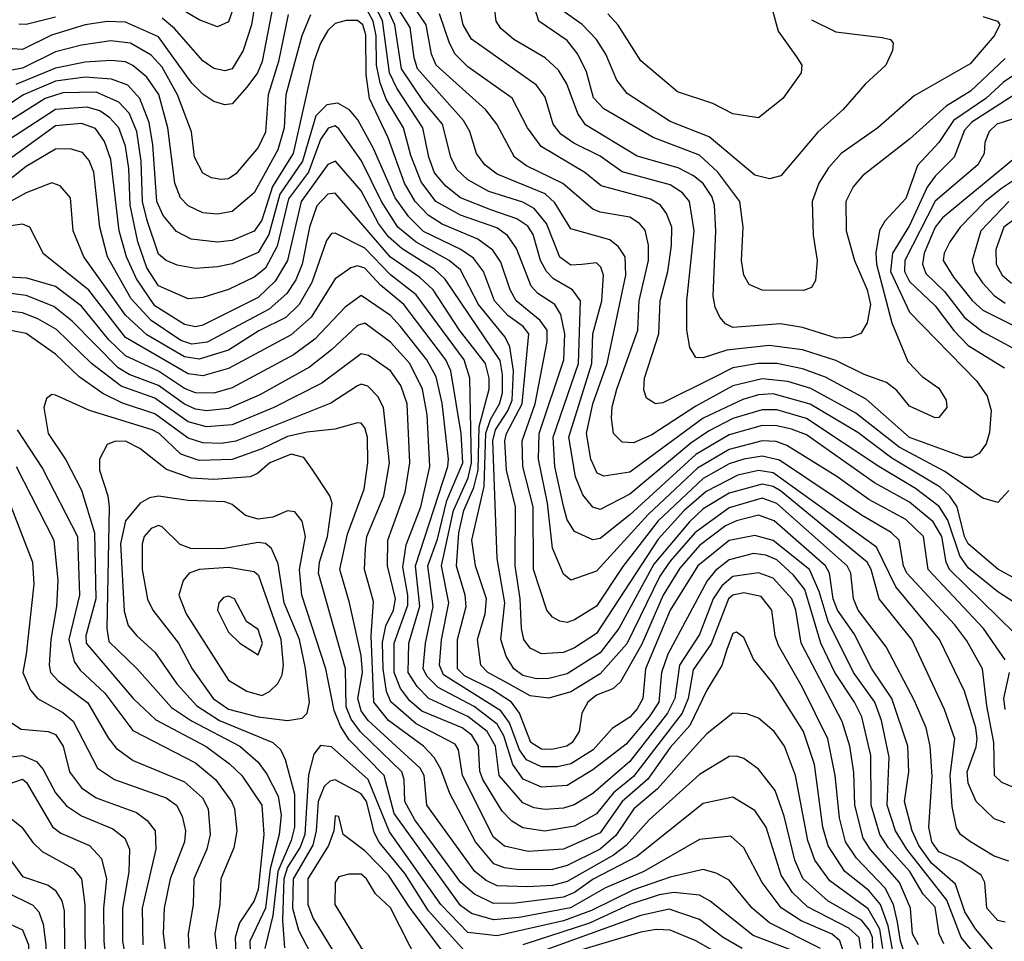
# Model space of a CAD drawing. Extents: x 501367 to 657802, y 482273 to 547541.
# Tile 345 of 656: x 594287 to 596963, y 515805 to 518309. Entities that reach past the tile are written whole.
import ezdxf

# ---------------------------------------------------------------- set-up
doc = ezdxf.new("R2010")
doc.units = 0

msp = doc.modelspace()

# ---------------------------------------------------------------- linework, layer by layer
at = {"layer": '0CON20XD'}
for points in [[(597045, 516689.7), (596945, 516754.3), (596865, 516820.1), (596842.3, 516852.3), (596809.1, 516949.1), (596786, 516986), (596721.4, 517035), (596622.3, 517095), (596425, 517225.3), (596345, 517249.1), (596305, 517249.1), (596225, 517225.1), (596158.8, 517191.1), (596111.5, 517158.5), (595945, 517020.1), (595865, 516978.1), (595845, 516984.8), (595818.1, 517018.1), (595797.3, 517067.3), (595779.3, 517175), (595841.9, 517375), (595844.9, 517455.1), (595869.1, 517545), (595874.1, 517615), (595867, 517637), (595855, 517648.1), (595815, 517643.8), (595785, 517641.7), (595755, 517663.3), (595718.5, 517755), (595685, 517796.1), (595655, 517812.8), (595561.8, 517841.8), (595505, 517873.9), (595475, 517901.9), (595458.7, 517935), (595436.4, 518025), (595385, 518086.6), (595325.3, 518175), (595306.7, 518295), (595246.9, 518426.9)], [(594882.6, 518385), (594855, 518302.7), (594825, 518289.3), (594775, 518308.8), (594677.3, 518367.3)], [(596991.4, 516641.4), (596814.3, 516815), (596805.3, 516835.3), (596793.6, 516905), (596769.9, 516945), (596705, 516998.1), (596610.2, 517050.2), (596425, 517181.3), (596385, 517196), (596345, 517205.7), (596305, 517206.8), (596215, 517180.8), (596125, 517127.8), (595945, 516963.7), (595865, 516899.6), (595845, 516895.7), (595795, 516918.4), (595775, 516950.4), (595765, 516987.5), (595741.8, 517095), (595737.1, 517175), (595805.5, 517375), (595810.9, 517545), (595789.8, 517575), (595737.8, 517605), (595718.5, 517625), (595702.6, 517655), (595682.9, 517725), (595668.1, 517748.1), (595637.9, 517767.9), (595567.8, 517792.2), (595484.8, 517825), (595445, 517857), (595415, 517893), (595399.4, 517935), (595383.2, 518015), (595312.5, 518122.5), (595292, 518165), (595273.7, 518306.3), (595225, 518400)], [(594981.2, 518378.8), (594946, 518195), (594933.2, 518165), (594905, 518125.8), (594865, 518080.4), (594845, 518077.2), (594815, 518086.5), (594785, 518106.2), (594755, 518136.5), (594665, 518262.7), (594575, 518302.4), (594525, 518304.3), (594465, 518295.1), (594373.5, 518266.5), (594295, 518228.1), (594225, 518232.4)], [(594930, 518375), (594917, 518295), (594894.6, 518225.4), (594865, 518175.8), (594845, 518169.6), (594815, 518176.2), (594785, 518197.3), (594708.2, 518285), (594675, 518313.4)], [(596985, 516794.1), (596945, 516815.6), (596865, 516884.8), (596854.8, 516905), (596834.9, 516985), (596814.8, 517014.8), (596788.4, 517038.4), (596657.4, 517117.4), (596565, 517187.6), (596435, 517264), (596335, 517292.8), (596295, 517289.8), (596252.8, 517277.2), (596145, 517226.6), (595945, 517079.7), (595875, 517068.6), (595856.7, 517076.7), (595839, 517115), (595827.3, 517185), (595844.7, 517265), (595884, 517375), (595934.3, 517615), (595932.4, 517665), (595915, 517692.2), (595890.7, 517710.7), (595785, 517740.6), (595741.6, 517811.6), (595715.4, 517835.4), (595585, 517889), (595551, 517915), (595529, 517945), (595510.8, 518005), (595493.8, 518035), (595368.8, 518175), (595358.9, 518205), (595348.1, 518288.1), (595300.7, 518365)], [(596975, 517029.4), (596945, 516997.5), (596905, 517009.1), (596801.7, 517081.7), (596677.5, 517147.5), (596559.9, 517239.9), (596437.1, 517307.1), (596375, 517326.1), (596305, 517333), (596225, 517313.7), (596125, 517259), (596005, 517180.7), (595955, 517159), (595925, 517161.4), (595900.6, 517185), (595896, 517226), (595897.3, 517257.3), (595909.9, 517305), (595967, 517465), (595971, 517545), (595996, 517655), (595996.3, 517696.3), (595986.9, 517736.9), (595971.9, 517755), (595945, 517772.3), (595865, 517785.8), (595845, 517794.5), (595763.7, 517863.7), (595665, 517911.8), (595632.2, 517935), (595584, 518025), (595554.2, 518064.2), (595419.2, 518185), (595406.2, 518215), (595392.3, 518295), (595337, 518377)], [(597008.5, 518171.5), (596960.9, 518139.1), (596912.4, 518095), (596824.7, 518035.3), (596784.7, 517975.3), (596727, 517913), (596695, 517822.7), (596638.3, 517761.7), (596624.2, 517735.8), (596614.2, 517675.8), (596615.3, 517645), (596657.3, 517485), (596700.5, 517380.5), (596739.3, 517339.3), (596785, 517307.9), (596804.6, 517275), (596807.1, 517255), (596785, 517228.2), (596775, 517227.3), (596705, 517258.5), (596671.2, 517301.2), (596643.1, 517323.1), (596582.1, 517345), (596505, 517383.3), (596415, 517411.8), (596324.1, 517424.1), (596209.1, 517410.9), (596145, 517390), (596125, 517391.5), (596108.3, 517418.3), (596100.5, 517465), (596100.2, 517545), (596120.5, 517735), (596107.9, 517815), (596088.1, 517838.1), (596055, 517860.6), (595925, 517895.8), (595865, 517938.6), (595793.1, 517973.1), (595757.7, 517997.7), (595737, 518025), (595715, 518098.8), (595691.4, 518131.4), (595515, 518256.3), (595492.2, 518295), (595475.2, 518375)], [(596172.1, 517557.9), (596179.1, 517735), (596175.1, 517805), (596168.5, 517828.5), (596145, 517863.6), (596118.6, 517885), (596076.7, 517906.7), (595965, 517938.4), (595825, 518023), (595804.1, 518054.1), (595774.4, 518134.4), (595751.4, 518171.4), (595715.4, 518205.4), (595630, 518255), (595594.7, 518285), (595581.9, 518305), (595573.7, 518375)], [(595846.4, 518096.4), (595827.6, 518167.6), (595804.5, 518215), (595775, 518252.4), (595698.4, 518305), (595676.7, 518375)], [(596322.6, 518375), (596348.3, 518278.2), (596397.9, 518207.9), (596413.1, 518185), (596410.6, 518165), (596361.4, 518095), (596295, 518042), (596225, 518052.9), (596170.9, 518080.9), (596075, 518112.9), (595975, 518197.3), (595914, 518294), (595885.9, 518325)], [(596965, 516570), (596906.6, 516655), (596755.8, 516815), (596743.2, 516905), (596695, 516950.7), (596594.9, 517004.9), (596507.8, 517067.8), (596371.8, 517151.8), (596342.6, 517162.6), (596305, 517164.7), (596215, 517141), (596129.3, 517090.6), (595995, 516964.6), (595855, 516810.7), (595785, 516786.1), (595765, 516802.1), (595735, 516872.9), (595722.1, 516995), (595697.5, 517115), (595699.4, 517185), (595766.1, 517385), (595768.4, 517455), (595758.3, 517508.3), (595741.6, 517535), (595695, 517564.8), (595677.1, 517585), (595637.3, 517687.3), (595612.9, 517722.9), (595583.6, 517743.6), (595485, 517777.8), (595418.5, 517815), (595378.3, 517868.3), (595350, 517940), (595330.4, 518015), (595283.3, 518093.3), (595267.3, 518137.3), (595257.2, 518185), (595256.1, 518265), (595247.5, 518305), (595225, 518346.2)], [(596439, 518309), (596505, 518276.4), (596630.9, 518260.9), (596653.3, 518255), (596661.2, 518245), (596659.2, 518225), (596641.1, 518185), (596585, 518133.6), (596525, 518064.7), (596456.5, 518003.5), (596355.4, 517885), (596325, 517876.7), (596285, 517886.8), (596160.8, 517990.8), (596055, 518031.9), (595938.2, 518108.2), (595910.4, 518145), (595880, 518215), (595855.1, 518255.1), (595815.7, 518295.7), (595745, 518345.9)], [(595016.8, 518323.2), (594990.8, 518195), (594962.4, 518105), (594955, 518003.8), (594935, 517961.6), (594875, 517890), (594855, 517876.2), (594835, 517874.8), (594808.9, 517878.9), (594785, 517891.8), (594762.2, 517935), (594754.1, 518004.1), (594716.6, 518105), (594675, 518180.4), (594645, 518212.8), (594588.7, 518245), (594535, 518251.4), (594455, 518240.1), (594385, 518221.5), (594295, 518177), (594215, 518162.3)], [(596984.5, 516224.5), (596956.3, 516236.3), (596936.7, 516255), (596934.9, 516345.1), (596915.3, 516445), (596904, 516545), (596861.3, 516621.3), (596828.8, 516665), (596697.7, 516805), (596688.7, 516825), (596676.9, 516895), (596655.3, 516915.3), (596575, 516962.5), (596352.3, 517112.3), (596305, 517122.9), (596255, 517114.5), (596215, 517102.2), (596145, 517062.5), (596022.7, 516947.3), (595926.4, 516823.6), (595855, 516715.6), (595795, 516678.7), (595775, 516671.1), (595754.8, 516674.8), (595735, 516685.4), (595719.7, 516705), (595684, 516815), (595683.1, 516985), (595654.6, 517095), (595652.4, 517165), (595687.9, 517265), (595721, 517435), (595720.6, 517465), (595701.8, 517491.8), (595636.4, 517545), (595620.1, 517575), (595595, 517650.3), (595572.7, 517682.7), (595532.5, 517712.5), (595435, 517753.6), (595397.6, 517777.6), (595361.9, 517815), (595333.3, 517865), (595288.3, 517988.3), (595237.8, 518095), (595228.8, 518158.8), (595227.8, 518267.8), (595220.1, 518295), (595205, 518307), (595175, 518306.9), (595145, 518298.3), (595125, 518279.4), (595104.5, 518245.5), (595086.5, 518195), (595030.4, 517945), (594974.3, 517855.7), (594945, 517764.7), (594925, 517734.1), (594865, 517709.2), (594824.5, 517704.5), (594753, 517713), (594713.6, 517733.6), (594677.3, 517777.3), (594659.9, 517815), (594648.9, 517968.9), (594639.3, 518029.3), (594613.8, 518095), (594581, 518131), (594537.3, 518147.3), (594465, 518153), (594385, 518142.1), (594298, 518105), (594225, 518057.8)], [(595077.4, 518322.6), (595054.5, 518265.5), (595010.5, 518105), (595006.5, 518015), (594988.6, 517955), (594925, 517838.1), (594865, 517787.7), (594825, 517780.6), (594785, 517784.4), (594745, 517802.9), (594724.4, 517825), (594709.2, 517865), (594689.7, 518015), (594665.8, 518105.8), (594632.5, 518152.5), (594595, 518184.5), (594575, 518194), (594535, 518198.1), (594465, 518193.6), (594385, 518177.5), (594277.1, 518132.8)], [(594385, 518315.5), (594305, 518295.8), (594285, 518296.6)], [(597055, 518146.5), (596875, 518030.3), (596855, 518008.4), (596826.3, 517935), (596775, 517883.8), (596753.7, 517853.7), (596705, 517749.4), (596658.7, 517675), (596654.1, 517625), (596705, 517513.9), (596887.8, 517327.8), (596916.5, 517286.5), (596926.8, 517246.8), (596922.8, 517187.2), (596913.7, 517156.3), (596895, 517130), (596875, 517119.4), (596855, 517119.5), (596705, 517173.8), (596587.8, 517277.8), (596477.3, 517337.3), (596415, 517360), (596345, 517374.4), (596295, 517375.1), (596225, 517363.1), (596169.7, 517335), (596035, 517268.1), (596015, 517265.4), (595990.8, 517280.8), (595983.1, 517303.1), (595985.3, 517335.3), (596024.2, 517455), (596027.6, 517545), (596048.9, 517625), (596058.7, 517695), (596059.7, 517745), (596045, 517782.3), (596028.8, 517805), (596001.7, 517821.7), (595867.7, 517857.7), (595823.5, 517893.5), (595704.6, 517964.6), (595667.2, 518015), (595625.9, 518095.9), (595505, 518181), (595471.2, 518215), (595455.1, 518245), (595428.2, 518325)], [(596905, 518317.4), (596944.4, 518305), (596950.9, 518295), (596935.3, 518265), (596870.6, 518189.4), (596718.3, 518101.7), (596618.9, 518015), (596520, 517945), (596485, 517906.8), (596459, 517865), (596441.2, 517815), (596443.5, 517723.5), (596454.1, 517655), (596449.6, 517600.4), (596438.8, 517581.2), (596416.9, 517573.1), (596305, 517573.9), (596269.2, 517589.2), (596255.4, 517615), (596249.1, 517655), (596252.9, 517745), (596244.7, 517815), (596184.7, 517894.7), (596135, 517941), (596009, 517989), (595875, 518066.8), (595846.4, 518096.4)], [(596965, 518203.1), (596871, 518115), (596805, 518073.6), (596705, 517984.3), (596578, 517885), (596552.2, 517855), (596532.5, 517815), (596533.4, 517735), (596556.1, 517655), (596590.4, 517575), (596599, 517535), (596590.2, 517485), (596573.4, 517456.6), (596544.8, 517445.2), (596506.7, 517443.3), (596415, 517472.6), (596355, 517482.4), (596225, 517472.2), (596205, 517482.4), (596190.3, 517500.3), (596177.5, 517527.5), (596172.1, 517557.9)], [(596965, 516126.8), (596935, 516137.5), (596886.3, 516185), (596864.4, 516234.4), (596862, 516265), (596886.9, 516333.1), (596888.8, 516355), (596885.4, 516385), (596855, 516484.6), (596786.6, 516625), (596667.8, 516767.8), (596616, 516876), (596335, 517078.2), (596295, 517083.8), (596238.7, 517071.3), (596152.6, 517027.4), (596092.9, 516975), (596022.4, 516897.6), (595855, 516641.2), (595795, 516601.9), (595765, 516590), (595705, 516585.6), (595675, 516601.1), (595657.5, 516625), (595651.2, 516655), (595647.8, 516735), (595633.8, 516825), (595634.6, 516985), (595610.6, 517085), (595606, 517165), (595610.5, 517185), (595653.2, 517265), (595671, 517455), (595655.2, 517475), (595614.2, 517505), (595577.3, 517545), (595547.8, 517625), (595520.9, 517660.9), (595486.1, 517685), (595385, 517733.8), (595345, 517773.2), (595307.6, 517825), (595249.1, 517959.1), (595206.6, 518036.6), (595184, 518064), (595152.2, 518082.2), (595122.2, 518077.8), (595092.1, 518047.9), (595055.5, 517925), (594994.6, 517835), (594964.6, 517725.4), (594935, 517676.6), (594865, 517645.8), (594825, 517637.5), (594765, 517633.2), (594715, 517642.2), (594685, 517654.8), (594665, 517672.2), (594633.5, 517763.5), (594621.5, 517815), (594617.9, 517925), (594605.8, 518005), (594585, 518054.8), (594557, 518085), (594495, 518111.8), (594405, 518110.3), (594356.3, 518095), (594225, 518012)], [(596975, 516022.5), (596935, 516036.6), (596870.7, 516075), (596844.1, 516095), (596832.8, 516112.8), (596821.3, 516171.3), (596815.8, 516255), (596828.3, 516355), (596800.4, 516435), (596711.6, 516625), (596623, 516735), (596601.2, 516815), (596590.3, 516835), (596355, 517028.6), (596335, 517040.3), (596305, 517047.1), (596215, 517022.7), (596145, 516980.2), (596107.5, 516945), (596010.8, 516829.2), (595915.8, 516655), (595865, 516589), (595775, 516531.4), (595725, 516519.2), (595692.1, 516517.9), (595655, 516527.4), (595630.6, 516545), (595609.4, 516579.4), (595594.8, 516625), (595605.3, 516724.7), (595585.1, 516844.9), (595573.2, 517165), (595580.1, 517195), (595614.2, 517245.8), (595625.5, 517275), (595629.3, 517355), (595619.7, 517419.7), (595606.8, 517446.8), (595534.4, 517535), (595485, 517629), (595454.4, 517655), (595364.4, 517704.4), (595315, 517745.5), (595271, 517815), (595215.9, 517925.9), (595155, 518012.7), (595145, 518020.2), (595125.6, 518014.4), (595105, 517983.7), (595071.9, 517895), (595018, 517822), (594986.7, 517693.3), (594955, 517634.2), (594925, 517609), (594855, 517575.5), (594785, 517554), (594745, 517550.2), (594665, 517585.9), (594632.5, 517635), (594608.7, 517705), (594587.6, 517805), (594584.1, 517905), (594575, 517965.5), (594556.9, 518015), (594532.1, 518042.1), (594505, 518061.2), (594470.9, 518070.9), (594385, 518064.5), (594239.7, 517970.3)], [(596985, 518038.8), (596942.6, 518025), (596921.5, 518005), (596910.2, 517975), (596907.8, 517945), (596890.8, 517915), (596775, 517815.5), (596693.1, 517655), (596692, 517625), (596705, 517597.7), (596775, 517531.3), (596825.9, 517464.1), (596865, 517423.8), (596963.5, 517363.5)], [(596965, 515856.5), (596945, 515861.8), (596915.7, 515895), (596909.7, 515965), (596900.5, 515985), (596845, 516021.4), (596785, 516047.7), (596766.2, 516075), (596757.9, 516115), (596766.9, 516253.1), (596761.5, 516335), (596750.2, 516385), (596718.6, 516458.6), (596642.2, 516605), (596566.1, 516705), (596552.9, 516735), (596545.8, 516805), (596536.1, 516825), (596345, 516994.2), (596305, 517009), (596215, 516982.4), (596122.3, 516915), (596055, 516838.1), (596027.2, 516797.3), (595936.8, 516613.2), (595865, 516531.6), (595785, 516482.5), (595725, 516465.7), (595675, 516471.9), (595615.2, 516505), (595559.4, 516535), (595540.8, 516555), (595531.8, 516625), (595552, 516695), (595556, 516735), (595526.2, 516825), (595515.9, 516895), (595549.5, 517040.5), (595554.4, 517185.6), (595566.9, 517223.1), (595591.6, 517265), (595599.2, 517295), (595599.8, 517345), (595593, 517383), (595444, 517604), (595415, 517631), (595326.7, 517686.7), (595289.2, 517719.2), (595262.4, 517755), (595215, 517843.6), (595145.3, 517925), (595125, 517915.2), (595052, 517815), (595015.2, 517654.8), (594981.6, 517598.4), (594935, 517554.3), (594785, 517478.8), (594765, 517474.5), (594735, 517480.7), (594655, 517531.9), (594604.5, 517604.5), (594577.7, 517665), (594557.9, 517735), (594535, 517929.1), (594517.7, 517977.7), (594493, 518013), (594455, 518027.3), (594385, 518020.4), (594225, 517905.1)], [(596935, 515778.1), (596885, 515839.2), (596856, 515885), (596829.9, 515959.9), (596765, 516017.1), (596730.8, 516065), (596712.4, 516105), (596691.5, 516185), (596703.4, 516265), (596700.6, 516335), (596657.2, 516465), (596602.7, 516545), (596555, 516640.6), (596509.4, 516705), (596498.2, 516735), (596487.6, 516805), (596477.5, 516825), (596337.5, 516947.5), (596295, 516962.9), (596235, 516947.8), (596205, 516933.4), (596135, 516880.6), (596081.4, 516818.6), (596035.7, 516745.7), (595977.8, 516612.2), (595920.1, 516509.9), (595899.5, 516490.5), (595855, 516473.4), (595831.2, 516455), (595815.2, 516425), (595808, 516375), (595788.9, 516345), (595773.8, 516335), (595733.8, 516326.2), (595705, 516327), (595676.3, 516345), (595645.9, 516425), (595623.7, 516455), (595569.8, 516489.8), (595496.2, 516526.2), (595477.1, 516545), (595476.9, 516625), (595500.5, 516715), (595498, 516745), (595474.3, 516824.3), (595480.4, 516915), (595494.3, 516975), (595521.7, 517038.3), (595533, 517085), (595536, 517204), (595563.3, 517305), (595563.3, 517335), (595552.8, 517375), (595482.1, 517465), (595411.4, 517575), (595375, 517608.9), (595295, 517663.7), (595145, 517837.4), (595125, 517835.2), (595095, 517803.2), (595075.1, 517744.9), (595055.2, 517644.8), (595037.8, 517602.2), (595013.3, 517565), (594965, 517522.9), (594797.2, 517432.8), (594755, 517427.3), (594725, 517436.9), (594645, 517491.7), (594590.6, 517550.6), (594525.7, 517665), (594505.1, 517745), (594489.2, 517895), (594476.5, 517926.5), (594457.8, 517947.8), (594425, 517958.4), (594385, 517957), (594305, 517910), (594229.3, 517850.7)], [(597016.8, 517953.2), (596795, 517770.3), (596775, 517744.8), (596745.6, 517675), (596740.7, 517645), (596749.6, 517619.6), (596800.3, 517570.3), (596855, 517499.8), (596905, 517460.6), (597032.1, 517392.1)], [(597071.8, 517928.2), (596955, 517850.5), (596911.1, 517815), (596843.2, 517745), (596815.2, 517705), (596799.6, 517675), (596796.8, 517655), (596825, 517609), (596875.6, 517545.6), (596905, 517519.7), (597068.4, 517438.4)], [(596935, 515706.6), (596845.4, 515815.4), (596806.4, 515916.4), (596697.8, 516055), (596667.2, 516105), (596644.9, 516175), (596650.2, 516305), (596629.6, 516405), (596610.7, 516455), (596553.6, 516535), (596484, 516674), (596459.5, 516755), (596433.3, 516815), (596335, 516894.1), (596285, 516907.9), (596215, 516894.1), (596130.1, 516825), (596055.4, 516705), (595988.1, 516545), (595980.4, 516465), (595965, 516436.9), (595945, 516414.2), (595897.1, 516382.9), (595845.6, 516325), (595785, 516287.5), (595749, 516279), (595705, 516279.2), (595665, 516297.9), (595645.4, 516325.4), (595618.7, 516398.7), (595595, 516431.1), (595439.1, 516529.1), (595427.8, 516555), (595433.6, 516623.6), (595453.3, 516725), (595433.3, 516825), (595466, 516975), (595506.1, 517063.9), (595515.5, 517104.5), (595510.3, 517335), (595495.1, 517385), (595365, 517561), (595295, 517615.4), (595225, 517688.5), (595145, 517728.8), (595135, 517728), (595120.8, 517709.2), (595081.5, 517595), (595047.1, 517535), (595010.2, 517499.8), (594936.8, 517463.2), (594855, 517411.1), (594775, 517386.7), (594735, 517393.1), (594632.6, 517452.6), (594575, 517506.1), (594461.6, 517665), (594432.9, 517735), (594425.3, 517825), (594397.7, 517857.7), (594375, 517865.8), (594305, 517838.1), (594225, 517795.4)], [(597075, 517829.7), (596962.1, 517745), (596940.3, 517685), (596940.5, 517645), (596956.7, 517615), (596982.7, 517592.7)], [(596975, 517814.9), (596899, 517735), (596875.8, 517655), (596883.2, 517625), (596903.6, 517593.6), (596935, 517559.8), (596965, 517538.4)], [(596798.4, 515798.4), (596785.7, 515825), (596775, 515897.4), (596742.9, 515932.9), (596705.9, 515995), (596648.7, 516058.7), (596625.1, 516095), (596601.6, 516175), (596600.2, 516309.8), (596575.4, 516415), (596556, 516455), (596502.8, 516535), (596464.8, 516615.2), (596420.9, 516760.9), (596390.1, 516800.1), (596345, 516841.1), (596315, 516854.4), (596281.6, 516858.4), (596215, 516841.6), (596178, 516812), (596155.4, 516784.6), (596048.8, 516585), (596031.5, 516535), (596024.2, 516455), (595998.2, 516415), (595935, 516340.3), (595845, 516271), (595775, 516228.4), (595705, 516223.6), (595655.8, 516245.8), (595627.7, 516285), (595603, 516363), (595585, 516395.1), (595522.5, 516442.5), (595425, 516494.2), (595394.3, 516524.3), (595384, 516545), (595390, 516615), (595410.7, 516715), (595396.7, 516825), (595422.3, 516897.7), (595447.7, 517002.3), (595491.6, 517105), (595487.1, 517185), (595459.3, 517355), (595445.1, 517385), (595331.2, 517535), (595267.7, 517587.7), (595225, 517633.8), (595205, 517640), (595186.9, 517635), (595145, 517605.3), (595079.1, 517500.9), (595025, 517452.5), (594855, 517361.2), (594785, 517341.5), (594745, 517346.7), (594575, 517445.4), (594475, 517573.9), (594352.4, 517672.4), (594315, 517745.3), (594295, 517753.4), (594225, 517743.5)], [(596730, 515795), (596713.6, 515825), (596707.7, 515895), (596678.1, 515965), (596598.1, 516055), (596579.7, 516085), (596556.7, 516175), (596553.9, 516263.9), (596543.5, 516335), (596522.5, 516402.5), (596410.6, 516615), (596396.4, 516705), (596385.7, 516735), (596335, 516791.2), (596295, 516806.3), (596225, 516796.3), (596195, 516771), (596172.2, 516735), (596135, 516638.2), (596080.4, 516555), (596068.1, 516465), (596048, 516425), (595945, 516293.2), (595845, 516206.5), (595794.3, 516175.7), (595765, 516166.3), (595715, 516162.9), (595685, 516167.3), (595655, 516181.5), (595590.3, 516255), (595580.6, 516335), (595557.9, 516375), (595505, 516416), (595399, 516465), (595367.2, 516497.2), (595342.6, 516535), (595345.1, 516614.9), (595374.3, 516715.7), (595362.8, 516825), (595450.8, 517095), (595452.7, 517115), (595435, 517266.9), (595419, 517339), (595394.1, 517385), (595322.3, 517475), (595295, 517505.5), (595215, 517559.8), (595171.9, 517528.1), (595089.4, 517440.6), (595031.6, 517398.4), (594865, 517308.6), (594815, 517294.6), (594765, 517295.1), (594735, 517307.1), (594665, 517353.8), (594575, 517396.1), (594529.5, 517439.5), (594455, 517530.6), (594385, 517583.8), (594306.6, 517606.6), (594225, 517611.2)], [(596694.2, 515764.2), (596680.5, 515805), (596673.1, 515856.9), (596661.9, 515905), (596639.5, 515949.5), (596560.9, 516030.9), (596531.4, 516075), (596515, 516140), (596503.1, 516255), (596483.1, 516355), (596415, 516494.1), (596349, 516609), (596340, 516635), (596331, 516705), (596301.9, 516741.9), (596255, 516751.7), (596225, 516745.7), (596213.3, 516735), (596166.8, 516613.2), (596117.5, 516542.5), (596103.8, 516465), (596087.2, 516425), (595955, 516252.7), (595901.4, 516208.6), (595855, 516150.9), (595795, 516118.1), (595714, 516104), (595655, 516112.8), (595625, 516131.5), (595598.8, 516158.8), (595545.6, 516245), (595537.5, 516267.5), (595534.2, 516335), (595515.6, 516365), (595489.6, 516385), (595380.2, 516430.2), (595347.9, 516457.9), (595322.1, 516492.2), (595304.6, 516535), (595304.7, 516614.7), (595341.8, 516718.2), (595342.5, 516745), (595328.9, 516821.1), (595337.8, 516882.2), (595377.1, 516985), (595402.2, 517095), (595394.6, 517235.4), (595382.3, 517305), (595347.4, 517375), (595295, 517433), (595225, 517484.1), (595205, 517478.4), (595135, 517411.6), (595074.8, 517365), (594940.3, 517289.7), (594855, 517252.5), (594795, 517245.8), (594765, 517250.9), (594735, 517264.7), (594665, 517315.1), (594585, 517344.9), (594555, 517363.5), (594430.2, 517490.2), (594380, 517530), (594305, 517559.2), (594215, 517571.3)], [(596667.4, 515737.4), (596647.1, 515847.1), (596626.7, 515905), (596595, 515943.3), (596529.7, 515995), (596484, 516064), (596470.2, 516115), (596447.2, 516285), (596417.5, 516375), (596334.7, 516505), (596281.7, 516571.7), (596255, 516630), (596235, 516644.5), (596225, 516641.5), (596209.8, 516600.2), (596195.7, 516554.3), (596155, 516487.3), (596108.7, 516391.3), (596055, 516331.3), (595994.4, 516245.6), (595924.5, 516185), (595865, 516100), (595765, 516054.9), (595668.9, 516048.9), (595605, 516063.8), (595575, 516087.5), (595490.8, 516255), (595480, 516325), (595470.8, 516340.8), (595365, 516396), (595295.5, 516455.5), (595284, 516484), (595274.7, 516545), (595272.9, 516617.1), (595282.3, 516662.3), (595302.8, 516705), (595308.2, 516735), (595286.9, 516825), (595288.1, 516895), (595334.8, 517024.8), (595347.7, 517105), (595340.3, 517265), (595322.7, 517315), (595295, 517355.2), (595235, 517397), (595215, 517401.4), (595108.2, 517321.8), (594978.4, 517255), (594865, 517208), (594795, 517202.7), (594745, 517216.6), (594655, 517280.7), (594562.8, 517312.8), (594482.1, 517375), (594387.4, 517467.4), (594336.3, 517496.4), (594295, 517512.6), (594150.6, 517530.6)], [(596632.6, 515785), (596625, 515837.7), (596593.1, 515893.1), (596489.2, 515969.1), (596448.2, 516025), (596428.9, 516078.9), (596395.7, 516255.7), (596365.6, 516335), (596337.6, 516375), (596295, 516411.1), (596263.3, 516423.3), (596225, 516424.7), (596155, 516368.9), (596123.4, 516335), (596020.4, 516219.6), (595956.3, 516165), (595907.6, 516092.4), (595865, 516055.3), (595775, 516010.6), (595735, 516000), (595645, 515998.7), (595604.4, 516004.4), (595575.7, 516015.7), (595526, 516075), (595456.1, 516206.1), (595432.2, 516272.2), (595413.9, 516303.9), (595384.8, 516335), (595289.3, 516405), (595249.9, 516455), (595242.3, 516635), (595248.5, 516728.5), (595224.5, 516815), (595227.1, 516872.9), (595231.1, 516905), (595276.7, 517015), (595292.4, 517105), (595276.3, 517255), (595261, 517285), (595233.2, 517313.2), (595215, 517318.4), (595205, 517314.4), (595132.7, 517267.3), (594875, 517164), (594835, 517157.3), (594785, 517158.9), (594745, 517172.2), (594655, 517238.4), (594567, 517267), (594513.3, 517293.3), (594448.8, 517338.8), (594385, 517399.8), (594305, 517455.9), (594225, 517471.3)], [(596605.8, 515785), (596604.5, 515815), (596596.8, 515835), (596575, 515862), (596484.3, 515914.3), (596415.8, 515975.8), (596393.6, 516025), (596365.1, 516145.1), (596340.6, 516215), (596295, 516272.9), (596255, 516301.5), (596235, 516308.2), (596215, 516306.7), (596135, 516258.3), (595998.3, 516135), (595935.8, 516065), (595900.8, 516039.2), (595775, 515967.1), (595735, 515957), (595667.1, 515952.9), (595585, 515955.4), (595555, 515969.9), (595524.4, 515995), (595394.2, 516175), (595386.2, 516255), (595375.4, 516275), (595234.3, 516405), (595215, 516430.9), (595206.2, 516465), (595219.3, 516535), (595215, 516581.9), (595183.5, 516725), (595157, 516815), (595178.6, 516911.4), (595223.4, 517033.4), (595233.8, 517105), (595232.5, 517175), (595225, 517200.4), (595215, 517213.1), (595205, 517214), (595143.4, 517196.6), (595068.1, 517188.1), (595015, 517176.3), (594945, 517142.6), (594865, 517114.2), (594775, 517111.3), (594725, 517128.4), (594666.8, 517185), (594647.8, 517195), (594476.9, 517246.9), (594385, 517288.5), (594375, 517290.6), (594360.4, 517279.6), (594352.7, 517255), (594364.8, 517185), (594413.2, 517113.2), (594455, 517030.8), (594490.8, 516915), (594494.5, 516735), (594467.2, 516635), (594468.2, 516615), (594595.6, 516465), (594657, 516407), (594794, 516334), (594857.5, 516287.5), (594891, 516255), (594945.1, 516175), (594950.5, 516095), (594935, 515945.6), (594924.2, 515915), (594885, 515854.7), (594872.9, 515815), (594877.6, 515705)], [(594280.9, 517195), (594349.5, 517089.5), (594444.2, 516905), (594450, 516745), (594421, 516625), (594435.6, 516565.6), (594451.7, 516541.7), (594519.2, 516479.2), (594595, 516377.8), (594765, 516289.4), (594819.8, 516245), (594863.3, 516185), (594871.2, 516165), (594877.4, 516105), (594869.1, 516059.1), (594834.3, 515975), (594831.7, 515905), (594817.5, 515825), (594831.4, 515705)], [(596572.7, 515785), (596568.9, 515815), (596540.4, 515840.4), (596428.4, 515898.4), (596387.7, 515937.7), (596356.2, 515985), (596316.2, 516115), (596285, 516160.3), (596225, 516196.2), (596145, 516178.9), (595964.6, 516035.4), (595845.8, 515974.2), (595795, 515937.9), (595765, 515924.9), (595635, 515908.4), (595575, 515908.1), (595523.3, 515933.3), (595486.3, 515965), (595361.6, 516135), (595334.4, 516185), (595332.2, 516245), (595325.9, 516265), (595213.9, 516373.9), (595188.6, 516408.6), (595175, 516442.4), (595172.5, 516545), (595099.6, 516805), (595102.3, 516835), (595124.1, 516905), (595136.1, 516995), (595130, 517015), (595082.4, 517087.6), (595059.6, 517119.6), (595025, 517128.6), (594967.4, 517105), (594933.9, 517076.1), (594913.4, 517066.6), (594815, 517059.9), (594753.3, 517063.3), (594686.5, 517086.5), (594613.9, 517143.9), (594575, 517164), (594545, 517162.6), (594525.2, 517154.8), (594503.9, 517115), (594504.5, 517085), (594527.2, 517015), (594530.7, 516985), (594524.6, 516654.6), (594529.6, 516619.6), (594606, 516546), (594700, 516440), (594754.3, 516404.3), (594885.7, 516335), (594935, 516291.7), (594959.1, 516259.1), (594989.7, 516199.7), (594997.8, 516147.8), (594992.7, 516095), (594968, 516002), (594955.2, 515895), (594912.7, 515805), (594916.6, 515695)], [(594277.9, 517095), (594379.8, 516895), (594391.3, 516785), (594387, 516715), (594372.1, 516625), (594367.3, 516555), (594371.3, 516535), (594392.2, 516512.2), (594472.9, 516452.9), (594527.6, 516357.6), (594549.9, 516329.9), (594596, 516296), (594735, 516238.4), (594784.4, 516195), (594800, 516165), (594805.2, 516095), (594796.1, 516055), (594760.8, 515975), (594758.4, 515905), (594745.2, 515825), (594747.3, 515785)], [(594252.1, 517015), (594322.4, 516835), (594326.2, 516775), (594304.8, 516585), (594296.2, 516535), (594317, 516487), (594335.4, 516465), (594405, 516426.7), (594432.6, 516402.6), (594498.4, 516275), (594544.7, 516244.7), (594685.1, 516195.1), (594713.1, 516175), (594729.1, 516145), (594737.8, 516105), (594735.2, 516075), (594696.7, 515975), (594680.4, 515895), (594677.2, 515825), (594683.6, 515775)], [(596526.2, 515776.2), (596515.9, 515805.9), (596495, 515824.1), (596410.5, 515860.5), (596356.2, 515896.2), (596305.2, 515965), (596255, 516058.5), (596220.2, 516090.2), (596135, 516081.7), (595983, 515995), (595879.5, 515950.5), (595784.4, 515895.6), (595645, 515869.3), (595575, 515863.6), (595515, 515880.3), (595485, 515902.4), (595305, 516152.1), (595277.8, 516255), (595182.7, 516352.7), (595159.4, 516389.4), (595142.3, 516432.3), (595119.3, 516545), (595054, 516745), (595047.9, 516815), (595064.5, 516905), (595055, 516946.9), (595035, 516972.1), (595015, 516974.7), (594975, 516956.9), (594935, 516951.9), (594901.4, 516961.4), (594865, 516992.1), (594845, 516999.3), (594745, 517002.5), (594665, 517014.8), (594640, 517010), (594614.4, 516995.6), (594575, 516947.8), (594560.9, 516885), (594571.6, 516701.6), (594582.6, 516662.6), (594605.3, 516635), (594655, 516590.5), (594714.7, 516504.7), (594768.6, 516445), (594830.6, 516405), (594975.4, 516345.4), (594995.7, 516325.7), (595008.7, 516298.7), (595034.6, 516204.6), (595034.1, 516115), (595025, 516078.9), (594988.6, 515995), (594975.4, 515874.6), (594953.3, 515785)], [(595015, 516405.2), (595055, 516411.5), (595068.5, 516425), (595074.8, 516455), (595063.8, 516546.2), (595047.4, 516625), (595006.3, 516725), (594990.1, 516830.1), (594972, 516872), (594955.5, 516885.5), (594935, 516888.9), (594838.6, 516871.4), (594752.6, 516872.6), (594723.3, 516883.3), (594675, 516931.3), (594665, 516934.8), (594645, 516926.9), (594625.6, 516905), (594619.8, 516885), (594620.6, 516815), (594634.9, 516734.9), (594649.1, 516705), (594718.8, 516615), (594756.3, 516545), (594812.8, 516465), (594855, 516436.1), (594935, 516414.4), (595015, 516405.2)], [(594945, 516472.5), (594966.6, 516483.4), (594988.9, 516505), (595001.1, 516528.9), (595004.2, 516555), (594997.6, 516625), (594937.6, 516797.6), (594925, 516808.6), (594855, 516820.9), (594775, 516815.5), (594747.8, 516805), (594731.6, 516785), (594720.2, 516745), (594740.2, 516695), (594855, 516514.7), (594904.3, 516484.3), (594945, 516472.5)], [(594935, 516583.1), (594947, 516615), (594935, 516652.5), (594903.8, 516673.8), (594870.8, 516735), (594855, 516742.8), (594841.3, 516738.7), (594828.2, 516725), (594824.7, 516705), (594855, 516644.5), (594885.7, 516615), (594935, 516583.1)], [(596965.1, 516435.1), (596961.9, 516465), (596977, 516535)], [(594265, 516398.9), (594291.1, 516381.1), (594365, 516374.8), (594385, 516366.6), (594405.9, 516335), (594423, 516265), (594455, 516222.2), (594495, 516194.5), (594605.1, 516155.1), (594633.6, 516133.6), (594655.2, 516105), (594657.7, 516055), (594620.4, 515895), (594621.9, 515795)], [(596463.7, 515785), (596325.2, 515855), (596277.6, 515895), (596215, 515970.6), (596179.9, 515989.9), (596145, 515999.6), (596055, 515979.2), (595954.9, 515945.1), (595841.6, 515888.4), (595765, 515860.5), (595585, 515819.6), (595505, 515829), (595431.5, 515905), (595292.3, 516102.3), (595234.4, 516245), (595135, 516333.3), (595105, 516337.3), (595086.5, 516313.5), (595072.5, 516257.5), (595062, 516095), (595049.4, 516060.6), (595015, 516006.5), (595005.3, 515975), (595001.5, 515861.5), (595007.4, 515787.4)], [(594195, 516298.2), (594295, 516309.6), (594333.1, 516293.1), (594351.6, 516271.6), (594385, 516208.6), (594415, 516172.7), (594455.8, 516145.8), (594540.5, 516110.5), (594573.1, 516085), (594586, 516055), (594583.9, 515993.9), (594566.8, 515895), (594566.7, 515805), (594582.7, 515715)], [(594165, 516200.2), (594295, 516245.7), (594306.3, 516236.3), (594376.4, 516116.4), (594399.2, 516099.2), (594477.5, 516065), (594509.7, 516029.7), (594523.6, 515975), (594515.4, 515895), (594516.1, 515806.1), (594525.4, 515705)], [(595495, 515780.3), (595398.1, 515888.1), (595335, 515988.7), (595263.9, 516073.9), (595250.2, 516100.2), (595242.3, 516135), (595229.8, 516185), (595215, 516206), (595145, 516243.3), (595130, 516240), (595114.9, 516225.1), (595098.8, 516185), (595093.2, 516105), (595083.9, 516066.1), (595030.6, 515975), (595028.5, 515895), (595045, 515835.3), (595109.8, 515709.8)], [(594265, 516137.3), (594293.4, 516115), (594323.1, 516073.1), (594348.8, 516048.8), (594432.9, 516002.9), (594455.2, 515975), (594464.3, 515904.3), (594465.1, 515715)], [(595455, 515753.2), (595348.7, 515895), (595289.8, 515985), (595225, 516050.7), (595166.7, 516095), (595155, 516143.8), (595145, 516145.8), (595140.6, 516105), (595126.9, 516065), (595070.5, 515975), (595070.4, 515905), (595085, 515866.6), (595153.7, 515755)], [(594229.9, 516069.9), (594295, 515980.6), (594365, 515957.4), (594384, 515944), (594401.7, 515915), (594407.9, 515887.9), (594409.7, 515705)], [(595345, 515690.4), (595375, 515692.2), (595385.7, 515705), (595375, 515738.8), (595295, 515895.9), (595254.3, 515934.3), (595229.6, 515975), (595215, 515987.7), (595182.2, 515987.8), (595155, 515980.5), (595144.7, 515965), (595143.7, 515905), (595215, 515787.1), (595255.2, 515755.2), (595305, 515703.2), (595345, 515690.4)], [(594249.5, 515939.5), (594323.5, 515903.5), (594339.2, 515885), (594351.5, 515851.5), (594358.5, 515795), (594359.4, 515545), (594312.4, 515432.4), (594249, 515345)], [(596410.7, 515770.7), (596280.8, 515820.8), (596164, 515914), (596135, 515930), (596065, 515937.1), (596025, 515931), (595945.2, 515905), (595836.2, 515853.8), (595655, 515795.3)], [(594205, 515877.2), (594295, 515836.2), (594311, 515795), (594308.3, 515721.7), (594305.7, 515535), (594274.1, 515465.9)], [(596250.5, 515785), (596199.4, 515815), (596135, 515864.5), (596052.2, 515892.2), (595975, 515875.5), (595615, 515744.5)], [(596215, 515754.4), (596125, 515805.8), (596055, 515835.2), (596017.1, 515837.1), (595975, 515830.1), (595775, 515770.3)]]:
    msp.add_lwpolyline(points, dxfattribs=at)

doc.saveas('drawing.dxf')
